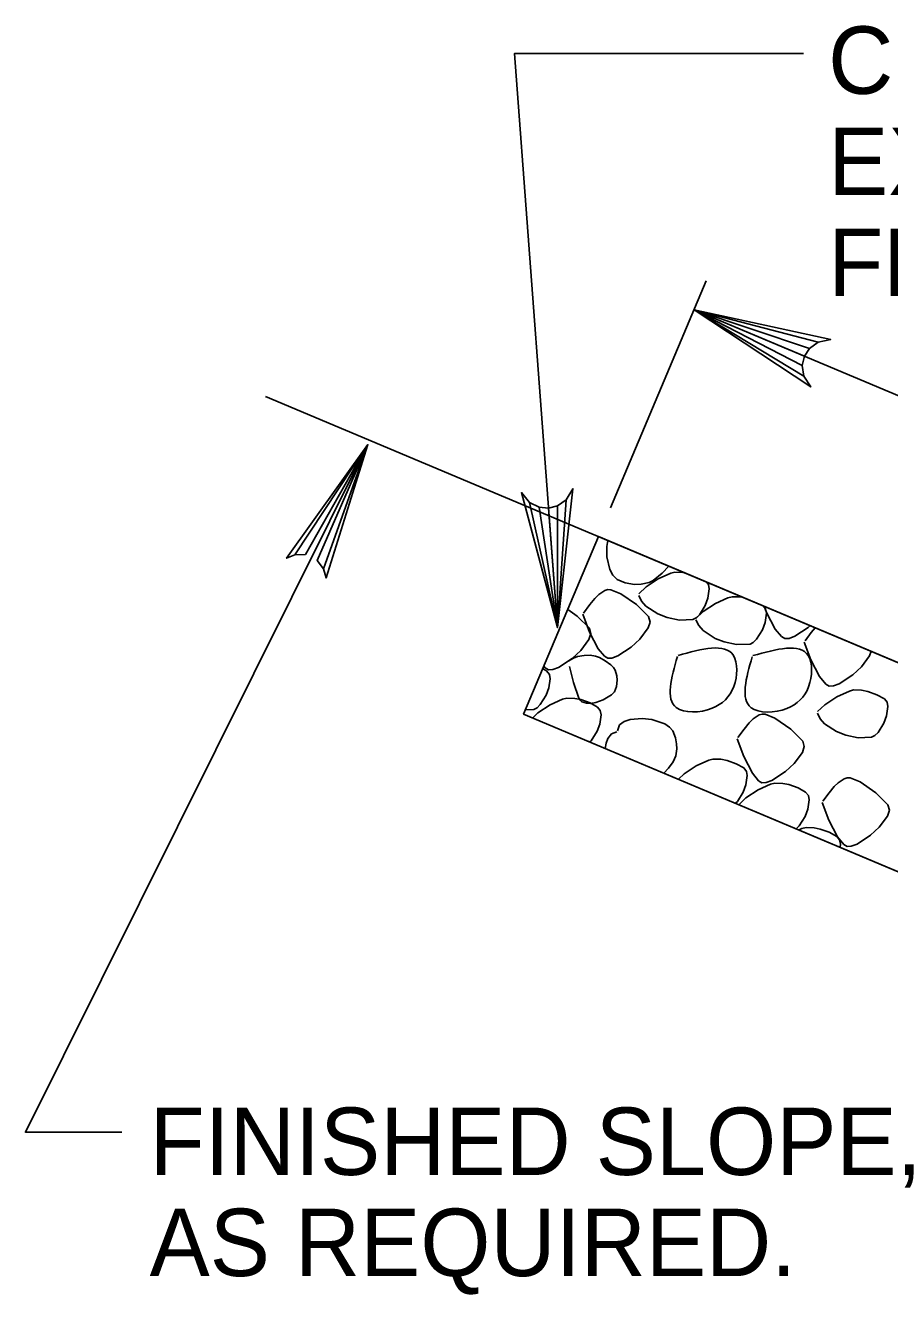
# Model space of a CAD drawing. Extents: x 3 to 3592, y -602 to 1171.
# Drawn here: x 66.2 to 111.1, y 891.6 to 957.5 of the extents above; entities that cross this region are included whole.
import ezdxf

# ---------------------------------------------------------------- set-up
doc = ezdxf.new("R2010")
doc.units = 0
doc.layers.add('2', color=7, linetype='Continuous')
doc.layers.add('3', color=7, linetype='Continuous')

msp = doc.modelspace()

# ---------------------------------------------------------------- linework, layer by layer
at = {"layer": '2'}
for p, q in [((96.585, 932.457), (101.542, 944.229)), ((131.449, 929.873), (100.911, 942.731)), ((92.074, 921.743), (95.955, 930.959))]:
    msp.add_line(p, q, dxfattribs=at)
for points in [[(106.596, 956.037), (101.596, 956.037), (91.596, 956.037), (93.823, 926.235)], [(100.911, 942.731), (108.002, 941.197), (107.348, 941.059), (100.911, 942.731), (106.901, 940.728), (106.64, 940.319), (100.911, 942.731), (106.53, 939.847), (106.605, 939.296), (100.911, 942.731), (106.964, 938.732), (106.605, 939.296), (106.53, 939.847), (106.64, 940.319), (106.901, 940.728), (107.348, 941.059)], [(78.674, 938.235), (141.594, 911.743), (187.555, 911.743), (250.474, 938.235)], [(71.226, 900.034), (66.226, 900.034), (83.998, 935.732)], [(80.197, 930.016), (80.752, 930.024), (83.998, 935.732), (80.197, 930.016), (79.774, 929.837), (83.998, 935.732), (81.368, 929.722), (81.698, 929.291), (83.998, 935.732), (81.825, 928.815), (81.698, 929.291)], [(93.823, 926.235), (91.959, 933.246), (92.379, 932.726), (93.823, 926.235), (92.877, 932.479), (93.36, 932.433), (93.823, 926.235), (93.831, 932.55), (94.287, 932.869), (93.823, 926.235), (94.625, 933.445), (94.287, 932.869), (93.831, 932.55), (93.36, 932.433), (92.877, 932.479), (92.379, 932.726)], [(96.386, 930.438), (96.437, 930.756)], [(96.396, 929.915), (96.386, 930.438)], [(96.551, 929.252), (96.396, 929.915)], [(96.705, 928.951), (96.551, 929.252)], [(99.613, 929.419), (99.266, 929.054)], [(99.702, 929.053), (99.916, 929.106)], [(99.916, 929.106), (100.331, 929.102)], [(100.331, 929.102), (100.399, 929.088)], [(96.932, 928.727), (96.705, 928.951)], [(97.343, 928.561), (96.932, 928.727)], [(97.83, 928.48), (97.343, 928.561)], [(98.165, 928.486), (97.83, 928.48)], [(98.582, 928.581), (98.165, 928.486)], [(98.422, 928.343), (99.052, 928.76)], [(98.79, 928.687), (98.582, 928.581)], [(99.266, 929.054), (98.79, 928.687)], [(99.052, 928.76), (99.702, 929.053)], [(101.559, 928.599), (101.66, 928.472)], [(101.66, 928.472), (101.703, 928.248)], [(95.774, 927.752), (95.979, 927.956)], [(95.979, 927.956), (96.29, 928.164)], [(96.29, 928.164), (96.445, 928.207)], [(96.445, 928.207), (96.597, 928.2)], [(96.597, 928.2), (97.108, 927.995)], [(97.108, 927.995), (97.925, 927.435)], [(98.046, 927.983), (98.422, 928.343)], [(98.192, 927.608), (98.046, 927.902)], [(101.703, 928.248), (101.634, 927.768)], [(102.019, 927.49), (102.669, 927.784)], [(102.669, 927.784), (102.883, 927.837)], [(102.883, 927.837), (103.298, 927.833)], [(103.298, 927.833), (103.461, 927.799)], [(94.36, 927.172), (94.852, 926.835)], [(95.184, 926.988), (95.51, 927.432)], [(95.51, 927.432), (95.774, 927.752)], [(97.925, 927.435), (98.556, 926.807)], [(98.417, 927.35), (98.192, 927.608)], [(99.033, 926.947), (98.417, 927.35)], [(101.491, 927.389), (101.188, 926.902)], [(101.389, 927.073), (102.019, 927.49)], [(101.634, 927.768), (101.491, 927.389)], [(104.503, 927.36), (104.628, 927.202)], [(104.669, 927.024), (104.552, 927.34)], [(104.628, 927.202), (104.671, 926.979)], [(94.852, 926.835), (95.483, 926.207)], [(95.486, 926.005), (95.143, 926.928)], [(98.63, 926.522), (98.534, 926.219)], [(98.556, 926.807), (98.63, 926.522)], [(99.512, 926.763), (99.033, 926.947)], [(100.152, 926.628), (99.512, 926.763)], [(100.853, 926.65), (100.152, 926.628)], [(101.019, 926.737), (100.853, 926.65)], [(101.013, 926.713), (101.389, 927.073)], [(101.159, 926.338), (101.013, 926.633)], [(101.188, 926.902), (101.019, 926.737)], [(104.601, 926.499), (104.458, 926.12)], [(104.671, 926.979), (104.601, 926.499)], [(105.122, 926.155), (104.669, 927.024)], [(95.557, 925.922), (95.461, 925.619)], [(95.483, 926.207), (95.557, 925.922)], [(95.94, 925.136), (95.486, 926.005)], [(98.534, 926.219), (98.106, 925.64)], [(101.384, 926.081), (101.159, 926.338)], [(102, 925.677), (101.384, 926.081)], [(104.458, 926.12), (104.155, 925.632)], [(105.442, 925.77), (105.122, 926.155)], [(106.839, 926.246), (106.136, 925.784)], [(106.669, 925.542), (106.995, 925.985)], [(106.937, 926.335), (106.839, 926.246)], [(106.995, 925.985), (107.194, 926.227)], [(95.461, 925.619), (95.033, 925.041)], [(97.657, 925.227), (96.954, 924.765)], [(98.106, 925.64), (97.657, 925.227)], [(102.479, 925.494), (102, 925.677)], [(103.12, 925.359), (102.479, 925.494)], [(103.821, 925.38), (103.12, 925.359)], [(103.987, 925.467), (103.821, 925.38)], [(104.155, 925.632), (103.987, 925.467)], [(105.618, 925.664), (105.442, 925.77)], [(105.839, 925.67), (105.618, 925.664)], [(106.136, 925.784), (105.839, 925.67)], [(106.972, 924.558), (106.629, 925.481)], [(94.584, 924.627), (93.881, 924.165)], [(94.378, 924.484), (94.657, 924.644)], [(95.033, 925.041), (94.584, 924.627)], [(94.657, 924.644), (94.874, 924.726)], [(94.874, 924.726), (95.204, 924.794)], [(95.204, 924.794), (95.53, 924.807)], [(95.53, 924.807), (95.807, 924.76)], [(95.807, 924.76), (96.01, 924.683)], [(96.259, 924.751), (95.94, 925.136)], [(96.01, 924.683), (96.309, 924.515)], [(96.436, 924.646), (96.259, 924.751)], [(96.309, 924.515), (96.6, 924.302)], [(96.656, 924.651), (96.436, 924.646)], [(96.954, 924.765), (96.656, 924.651)], [(107.425, 923.69), (106.972, 924.558)], [(110.02, 924.772), (109.592, 924.194)], [(110.094, 925.006), (110.02, 924.772)], [(93.064, 924.095), (93.267, 923.984)], [(93.186, 924.151), (93.121, 924.229)], [(93.363, 924.046), (93.186, 924.151)], [(93.267, 923.984), (93.408, 923.807)], [(93.583, 924.052), (93.363, 924.046)], [(93.881, 924.165), (93.583, 924.052)], [(94.657, 923.378), (94.459, 924.221)], [(96.6, 924.302), (96.733, 924.163)], [(96.733, 924.163), (96.819, 924.018)], [(96.819, 924.018), (96.908, 923.729)], [(109.592, 924.194), (109.142, 923.78)], [(93.451, 923.583), (93.382, 923.103)], [(93.408, 923.807), (93.451, 923.583)], [(94.944, 922.565), (94.657, 923.378)], [(96.889, 923.174), (96.782, 922.908)], [(96.927, 923.501), (96.889, 923.174)], [(96.908, 923.729), (96.927, 923.501)], [(107.745, 923.304), (107.425, 923.69)], [(107.921, 923.199), (107.745, 923.304)], [(108.141, 923.205), (107.921, 923.199)], [(108.439, 923.318), (108.141, 923.205)], [(109.142, 923.78), (108.439, 923.318)], [(93.238, 922.724), (92.935, 922.237)], [(93.382, 923.103), (93.238, 922.724)], [(93.442, 922.22), (94.092, 922.513)], [(94.092, 922.513), (94.306, 922.566)], [(94.306, 922.566), (94.721, 922.562)], [(94.721, 922.562), (95.047, 922.495)], [(95.006, 922.461), (94.944, 922.565)], [(96.631, 922.74), (96.206, 922.481)], [(96.782, 922.908), (96.631, 922.74)], [(107.693, 922.231), (108.322, 922.648)], [(108.322, 922.648), (108.973, 922.942)], [(108.973, 922.942), (109.186, 922.995)], [(109.186, 922.995), (109.602, 922.99)], [(109.602, 922.99), (109.927, 922.923)], [(109.927, 922.923), (110.397, 922.752)], [(110.397, 922.752), (110.791, 922.538)], [(110.791, 922.538), (110.931, 922.36)], [(92.601, 921.985), (92.17, 921.972)], [(92.767, 922.072), (92.601, 921.985)], [(92.935, 922.237), (92.767, 922.072)], [(92.812, 921.803), (93.442, 922.22)], [(95.095, 922.384), (95.006, 922.461)], [(95.047, 922.495), (95.516, 922.323)], [(95.339, 922.306), (95.095, 922.384)], [(95.536, 922.302), (95.339, 922.306)], [(95.516, 922.323), (95.91, 922.109)], [(95.822, 922.348), (95.536, 922.302)], [(96.206, 922.481), (95.822, 922.348)], [(95.91, 922.109), (96.05, 921.932)], [(96.05, 921.932), (96.093, 921.708)], [(107.317, 921.871), (107.693, 922.231)], [(110.974, 922.137), (110.905, 921.657)], [(110.931, 922.36), (110.974, 922.137)], [(92.074, 921.743), (139.574, 901.743), (189.574, 901.743), (237.074, 921.743)], [(92.544, 921.545), (92.812, 921.803)], [(96.024, 921.229), (95.881, 920.85)], [(96.093, 921.708), (96.024, 921.229)], [(97.054, 921.183), (97.296, 921.365)], [(97.296, 921.365), (97.591, 921.464)], [(97.591, 921.464), (98.219, 921.514)], [(98.219, 921.514), (98.721, 921.456)], [(98.721, 921.456), (99.393, 921.236)], [(99.393, 921.236), (99.646, 921.072)], [(103.511, 920.966), (103.775, 921.286)], [(103.775, 921.286), (103.98, 921.49)], [(103.98, 921.49), (104.291, 921.698)], [(104.291, 921.698), (104.446, 921.741)], [(104.446, 921.741), (104.599, 921.734)], [(104.599, 921.734), (105.11, 921.529)], [(105.11, 921.529), (105.926, 920.969)], [(107.463, 921.496), (107.317, 921.79)], [(107.687, 921.239), (107.463, 921.496)], [(108.304, 920.835), (107.687, 921.239)], [(110.761, 921.278), (110.459, 920.79)], [(110.905, 921.657), (110.761, 921.278)], [(95.881, 920.85), (95.578, 920.362)], [(96.437, 920.47), (96.628, 920.72)], [(96.628, 920.72), (96.904, 920.817)], [(96.944, 920.878), (97.054, 921.183)], [(99.646, 921.072), (99.812, 920.878)], [(99.812, 920.878), (99.954, 920.513)], [(103.185, 920.522), (103.511, 920.966)], [(105.926, 920.969), (106.558, 920.341)], [(108.783, 920.652), (108.304, 920.835)], [(109.423, 920.517), (108.783, 920.652)], [(110.124, 920.538), (109.423, 920.517)], [(110.29, 920.625), (110.124, 920.538)], [(110.459, 920.79), (110.29, 920.625)], [(95.578, 920.362), (95.511, 920.296)], [(96.309, 919.96), (96.354, 920.241)], [(96.354, 920.241), (96.437, 920.47)], [(99.954, 920.513), (100.011, 920.192)], [(100.019, 919.943), (99.969, 919.58)], [(100.011, 920.192), (100.019, 919.943)], [(103.488, 919.539), (103.145, 920.462)], [(106.632, 920.056), (106.536, 919.753)], [(106.558, 920.341), (106.632, 920.056)], [(99.832, 919.262), (99.596, 918.939)], [(99.969, 919.58), (99.832, 919.262)], [(101.025, 919.06), (101.675, 919.354)], [(101.675, 919.354), (101.889, 919.407)], [(101.889, 919.407), (102.304, 919.403)], [(102.304, 919.403), (102.63, 919.335)], [(102.63, 919.335), (103.099, 919.164)], [(103.941, 918.671), (103.488, 919.539)], [(106.536, 919.753), (106.108, 919.175)], [(99.596, 918.939), (99.349, 918.68)], [(100.103, 918.363), (100.395, 918.643)], [(100.395, 918.643), (101.025, 919.06)], [(103.099, 919.164), (103.493, 918.95)], [(103.493, 918.95), (103.634, 918.772)], [(103.634, 918.772), (103.677, 918.549)], [(104.261, 918.285), (103.941, 918.671)], [(105.659, 918.761), (104.955, 918.299)], [(106.108, 919.175), (105.659, 918.761)], [(103.607, 918.069), (103.464, 917.69)], [(103.677, 918.549), (103.607, 918.069)], [(104.233, 917.806), (104.884, 918.099)], [(104.437, 918.18), (104.261, 918.285)], [(104.658, 918.186), (104.437, 918.18)], [(104.955, 918.299), (104.658, 918.186)], [(104.884, 918.099), (105.097, 918.153)], [(105.097, 918.153), (105.513, 918.148)], [(105.513, 918.148), (105.838, 918.081)], [(105.838, 918.081), (106.307, 917.91)], [(106.307, 917.91), (106.702, 917.695)], [(107.925, 917.659), (108.189, 917.979)], [(108.189, 917.979), (108.394, 918.183)], [(108.394, 918.183), (108.705, 918.391)], [(108.705, 918.391), (108.86, 918.434)], [(108.86, 918.434), (109.013, 918.427)], [(109.013, 918.427), (109.524, 918.222)], [(109.524, 918.222), (110.34, 917.662)], [(103.464, 917.69), (103.161, 917.202)], [(103.241, 917.041), (103.604, 917.389)], [(103.604, 917.389), (104.233, 917.806)], [(106.702, 917.695), (106.842, 917.518)], [(106.885, 917.295), (106.816, 916.815)], [(106.842, 917.518), (106.885, 917.295)], [(107.599, 917.215), (107.925, 917.659)], [(110.34, 917.662), (110.972, 917.034)], [(103.161, 917.202), (103.07, 917.113)], [(106.816, 916.815), (106.672, 916.436)], [(107.902, 916.232), (107.559, 917.155)], [(111.046, 916.749), (110.95, 916.446)], [(110.972, 917.034), (111.046, 916.749)], [(106.369, 915.948), (106.209, 915.791)], [(106.672, 916.436), (106.369, 915.948)], [(108.355, 915.364), (107.902, 916.232)], [(110.95, 916.446), (110.522, 915.868)], [(106.358, 915.729), (106.508, 915.796)], [(106.508, 915.796), (106.721, 915.85)], [(106.721, 915.85), (107.136, 915.845)], [(107.136, 915.845), (107.462, 915.778)], [(107.462, 915.778), (107.931, 915.607)], [(107.931, 915.607), (108.325, 915.392)], [(108.325, 915.392), (108.466, 915.215)], [(108.675, 914.978), (108.355, 915.364)], [(110.072, 915.454), (109.369, 914.992)], [(110.522, 915.868), (110.072, 915.454)], [(108.466, 915.215), (108.509, 914.992)], [(108.509, 914.992), (108.486, 914.833)], [(108.851, 914.873), (108.675, 914.978)], [(109.071, 914.879), (108.851, 914.873)], [(109.369, 914.992), (109.071, 914.879)]]:
    msp.add_lwpolyline(points, dxfattribs=at)
msp.add_lwpolyline([(119.705, 920.959), (95.955, 930.959), (92.074, 921.743), (115.824, 911.743)], close=True, dxfattribs=at)
for points in [[(100.089, 924.79), (102.956, 924.79), (102.977, 923.175), (101.846, 922.044), (99.988, 922.084), (100.048, 924.73)], [(103.97, 924.783), (106.838, 924.783), (106.858, 923.167), (105.727, 922.036), (103.869, 922.077), (103.929, 924.722)]]:
    msp.add_spline(points, degree=3, dxfattribs=at)

# ---------------------------------------------------------------- texts
at = {"layer": '3'}
for s, p in [('CHANNEL LINING ELEVATION,', (107.87, 953.947)), ('EXTEND ABOVE THE DESIGN', (107.87, 948.697)), ('FLOW ELEVATION, AS REQUIRED.', (107.87, 943.447)), ('FINISHED SLOPE,', (72.668, 897.817)), ('AS REQUIRED.', (72.668, 892.567))]:
    msp.add_text(s, height=3.5, dxfattribs=at).set_placement(p)

doc.saveas('drawing.dxf')
